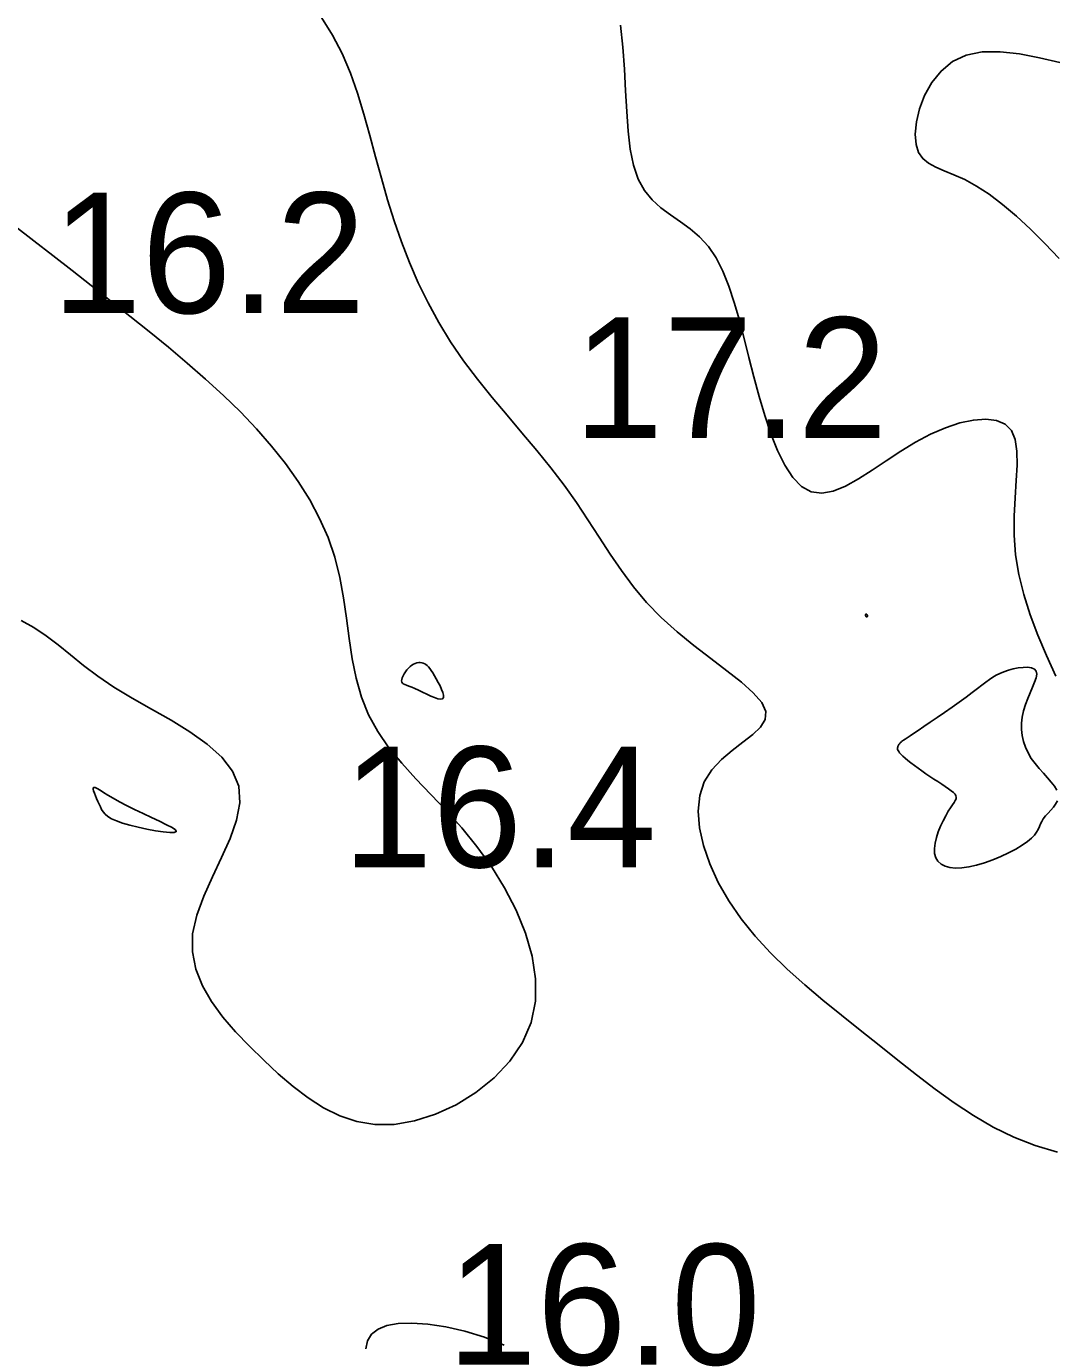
# Model space of a CAD drawing. Extents: x 3040093 to 3056816, y 408076 to 509144.
# Drawn here: x 3045765.8 to 3045808.5, y 434509.8 to 434564.4 of the extents above; entities that cross this region are included whole.
import ezdxf

# ---------------------------------------------------------------- set-up
doc = ezdxf.new("R2010")
doc.units = 0
doc.layers.add('V-CHAN-CONT-EL17', color=7, linetype='Continuous')
doc.layers.add('V-TOPO-SOUN-0610', color=7, linetype='Continuous')

msp = doc.modelspace()

# ---------------------------------------------------------------- linework, layer by layer
at = {"layer": 'V-CHAN-CONT-EL17'}
for points in [[(3045808.55, 434517.709), (3045807.623, 434517.979), (3045806.734, 434518.326), (3045805.881, 434518.744), (3045805.058, 434519.222), (3045804.257, 434519.75), (3045803.472, 434520.318), (3045802.697, 434520.913), (3045801.925, 434521.527), (3045801.15, 434522.148), (3045800.368, 434522.768), (3045799.585, 434523.389), (3045798.812, 434524.016), (3045798.058, 434524.652), (3045797.332, 434525.303), (3045796.645, 434525.972), (3045796.007, 434526.665), (3045795.426, 434527.385), (3045794.913, 434528.134), (3045794.475, 434528.9), (3045794.121, 434529.67), (3045793.859, 434530.43), (3045793.697, 434531.164), (3045793.642, 434531.859), (3045793.704, 434532.5), (3045793.891, 434533.074), (3045794.201, 434533.571), (3045794.6, 434534), (3045795.045, 434534.377), (3045795.493, 434534.716), (3045795.901, 434535.033), (3045796.224, 434535.341), (3045796.421, 434535.656), (3045796.448, 434535.993), (3045796.275, 434536.363), (3045795.925, 434536.769), (3045795.432, 434537.209), (3045794.834, 434537.682), (3045794.166, 434538.188), (3045793.463, 434538.725), (3045792.762, 434539.292), (3045792.097, 434539.889), (3045791.497, 434540.514), (3045790.955, 434541.164), (3045790.456, 434541.835), (3045789.985, 434542.524), (3045789.527, 434543.226), (3045789.066, 434543.938), (3045788.588, 434544.657), (3045788.078, 434545.378), (3045787.525, 434546.099), (3045786.937, 434546.822), (3045786.327, 434547.548), (3045785.706, 434548.281), (3045785.087, 434549.023), (3045784.482, 434549.776), (3045783.904, 434550.542), (3045783.364, 434551.324), (3045782.872, 434552.124), (3045782.427, 434552.941), (3045782.024, 434553.774), (3045781.66, 434554.62), (3045781.329, 434555.479), (3045781.027, 434556.348), (3045780.75, 434557.227), (3045780.493, 434558.114), (3045780.252, 434559.005), (3045780.015, 434559.896), (3045779.77, 434560.777), (3045779.505, 434561.642), (3045779.208, 434562.482), (3045778.867, 434563.29), (3045778.469, 434564.058), (3045778.004, 434564.779)], [(3045790.416, 434564.473), (3045790.513, 434563.555), (3045790.578, 434562.641), (3045790.625, 434561.746), (3045790.672, 434560.886), (3045790.732, 434560.075), (3045790.821, 434559.328), (3045790.954, 434558.659), (3045791.146, 434558.084), (3045791.407, 434557.611), (3045791.729, 434557.222), (3045792.094, 434556.892), (3045792.489, 434556.598), (3045792.898, 434556.314), (3045793.306, 434556.017), (3045793.699, 434555.683), (3045794.061, 434555.286), (3045794.381, 434554.808), (3045794.662, 434554.254), (3045794.912, 434553.633), (3045795.138, 434552.956), (3045795.348, 434552.232), (3045795.548, 434551.47), (3045795.747, 434550.682), (3045795.951, 434549.876), (3045796.167, 434549.065), (3045796.4, 434548.27), (3045796.652, 434547.513), (3045796.927, 434546.817), (3045797.229, 434546.205), (3045797.561, 434545.7), (3045797.926, 434545.324), (3045798.328, 434545.1), (3045798.769, 434545.044), (3045799.246, 434545.134), (3045799.756, 434545.342), (3045800.294, 434545.641), (3045800.858, 434546.001), (3045801.443, 434546.395), (3045802.045, 434546.793), (3045802.661, 434547.169), (3045803.284, 434547.496), (3045803.903, 434547.763), (3045804.5, 434547.961), (3045805.062, 434548.084), (3045805.572, 434548.122), (3045806.015, 434548.068), (3045806.376, 434547.912), (3045806.64, 434547.648), (3045806.798, 434547.27), (3045806.868, 434546.788), (3045806.875, 434546.217), (3045806.842, 434545.57), (3045806.795, 434544.86), (3045806.758, 434544.102), (3045806.755, 434543.309), (3045806.812, 434542.494), (3045806.946, 434541.67), (3045807.153, 434540.84), (3045807.421, 434540.003), (3045807.74, 434539.16), (3045808.097, 434538.313), (3045808.482, 434537.462)], [(3045808.623, 434554.78), (3045808.029, 434555.409), (3045807.435, 434556), (3045806.846, 434556.543), (3045806.272, 434557.03), (3045805.719, 434557.45), (3045805.194, 434557.794), (3045804.704, 434558.059), (3045804.255, 434558.261), (3045803.851, 434558.426), (3045803.497, 434558.578), (3045803.198, 434558.739), (3045802.959, 434558.934), (3045802.785, 434559.187), (3045802.681, 434559.521), (3045802.65, 434559.951), (3045802.697, 434560.455), (3045802.824, 434561), (3045803.035, 434561.555), (3045803.331, 434562.087), (3045803.716, 434562.564), (3045804.193, 434562.955), (3045804.764, 434563.228), (3045805.429, 434563.359), (3045806.171, 434563.367), (3045806.969, 434563.278), (3045807.803, 434563.118), (3045808.65, 434562.915)], [(3045765.268, 434556.138), (3045766.066, 434555.526), (3045766.859, 434554.908), (3045767.652, 434554.286), (3045768.448, 434553.66), (3045769.252, 434553.03), (3045770.058, 434552.394), (3045770.861, 434551.752), (3045771.656, 434551.104), (3045772.437, 434550.447), (3045773.197, 434549.781), (3045773.933, 434549.105), (3045774.638, 434548.418), (3045775.306, 434547.719), (3045775.932, 434547.006), (3045776.512, 434546.279), (3045777.042, 434545.537), (3045777.516, 434544.778), (3045777.929, 434544.001), (3045778.277, 434543.206), (3045778.556, 434542.391), (3045778.764, 434541.557), (3045778.92, 434540.71), (3045779.044, 434539.86), (3045779.158, 434539.014), (3045779.285, 434538.182), (3045779.445, 434537.372), (3045779.661, 434536.592), (3045779.954, 434535.851), (3045780.339, 434535.154), (3045780.807, 434534.489), (3045781.342, 434533.844), (3045781.928, 434533.202), (3045782.548, 434532.551), (3045783.187, 434531.874), (3045783.829, 434531.158), (3045784.457, 434530.389), (3045785.055, 434529.556), (3045785.604, 434528.67), (3045786.082, 434527.746), (3045786.47, 434526.799), (3045786.747, 434525.845), (3045786.893, 434524.898), (3045786.887, 434523.974), (3045786.71, 434523.088), (3045786.348, 434522.254), (3045785.824, 434521.485), (3045785.17, 434520.791), (3045784.417, 434520.184), (3045783.594, 434519.677), (3045782.733, 434519.278), (3045781.865, 434519.002), (3045781.02, 434518.858), (3045780.224, 434518.853), (3045779.475, 434518.977), (3045778.768, 434519.213), (3045778.095, 434519.545), (3045777.449, 434519.958), (3045776.824, 434520.435), (3045776.214, 434520.961), (3045775.611, 434521.52), (3045775.014, 434522.098), (3045774.439, 434522.696), (3045773.908, 434523.313), (3045773.442, 434523.952), (3045773.062, 434524.615), (3045772.791, 434525.304), (3045772.649, 434526.019), (3045772.657, 434526.764), (3045772.826, 434527.537), (3045773.117, 434528.329), (3045773.479, 434529.13), (3045773.861, 434529.93), (3045774.213, 434530.716), (3045774.483, 434531.479), (3045774.623, 434532.207), (3045774.58, 434532.889), (3045774.319, 434533.519), (3045773.866, 434534.099), (3045773.262, 434534.639), (3045772.547, 434535.146), (3045771.762, 434535.628), (3045770.948, 434536.091), (3045770.145, 434536.545), (3045769.394, 434536.996), (3045768.726, 434537.45), (3045768.13, 434537.901), (3045767.587, 434538.338), (3045767.077, 434538.753), (3045766.579, 434539.137), (3045766.074, 434539.479), (3045765.541, 434539.772)], [(3045808.522, 434532.726), (3045808.423, 434532.889), (3045808.29, 434533.06), (3045808.134, 434533.239), (3045807.963, 434533.427), (3045807.787, 434533.623), (3045807.617, 434533.83), (3045807.462, 434534.045), (3045807.33, 434534.271), (3045807.223, 434534.505), (3045807.142, 434534.747), (3045807.087, 434534.994), (3045807.059, 434535.246), (3045807.058, 434535.502), (3045807.083, 434535.76), (3045807.137, 434536.018), (3045807.216, 434536.275), (3045807.313, 434536.527), (3045807.417, 434536.768), (3045807.517, 434536.995), (3045807.603, 434537.203), (3045807.663, 434537.387), (3045807.688, 434537.542), (3045807.666, 434537.664), (3045807.591, 434537.75), (3045807.469, 434537.802), (3045807.31, 434537.824), (3045807.125, 434537.821), (3045806.924, 434537.797), (3045806.717, 434537.756), (3045806.514, 434537.702), (3045806.326, 434537.64), (3045806.159, 434537.572), (3045806.009, 434537.497), (3045805.868, 434537.413), (3045805.727, 434537.318), (3045805.579, 434537.209), (3045805.416, 434537.083), (3045805.229, 434536.939), (3045805.012, 434536.774), (3045804.758, 434536.587), (3045804.476, 434536.384), (3045804.175, 434536.171), (3045803.867, 434535.956), (3045803.562, 434535.745), (3045803.271, 434535.545), (3045803.003, 434535.363), (3045802.771, 434535.205), (3045802.58, 434535.078), (3045802.43, 434534.978), (3045802.314, 434534.901), (3045802.226, 434534.844), (3045802.162, 434534.802), (3045802.116, 434534.77), (3045802.082, 434534.746), (3045802.056, 434534.724), (3045802.032, 434534.701), (3045802.01, 434534.677), (3045801.989, 434534.652), (3045801.971, 434534.625), (3045801.955, 434534.598), (3045801.941, 434534.569), (3045801.929, 434534.54), (3045801.92, 434534.511), (3045801.913, 434534.48), (3045801.912, 434534.448), (3045801.917, 434534.412), (3045801.932, 434534.372), (3045801.959, 434534.326), (3045801.999, 434534.272), (3045802.056, 434534.21), (3045802.131, 434534.137), (3045802.226, 434534.054), (3045802.34, 434533.961), (3045802.469, 434533.859), (3045802.611, 434533.752), (3045802.763, 434533.64), (3045802.923, 434533.526), (3045803.088, 434533.411), (3045803.256, 434533.298), (3045803.423, 434533.187), (3045803.587, 434533.08), (3045803.744, 434532.977), (3045803.89, 434532.879), (3045804.022, 434532.788), (3045804.136, 434532.702), (3045804.229, 434532.624), (3045804.297, 434532.554), (3045804.337, 434532.491), (3045804.351, 434532.432), (3045804.342, 434532.371), (3045804.31, 434532.302), (3045804.26, 434532.221), (3045804.192, 434532.122), (3045804.11, 434532), (3045804.015, 434531.85), (3045803.911, 434531.668), (3045803.803, 434531.46), (3045803.699, 434531.234), (3045803.604, 434530.997), (3045803.525, 434530.757), (3045803.469, 434530.523), (3045803.442, 434530.3), (3045803.451, 434530.099), (3045803.501, 434529.923), (3045803.591, 434529.777), (3045803.719, 434529.66), (3045803.885, 434529.573), (3045804.084, 434529.516), (3045804.317, 434529.491), (3045804.58, 434529.499), (3045804.872, 434529.539), (3045805.189, 434529.612), (3045805.523, 434529.712), (3045805.864, 434529.836), (3045806.2, 434529.975), (3045806.523, 434530.126), (3045806.821, 434530.283), (3045807.085, 434530.439), (3045807.305, 434530.59), (3045807.472, 434530.73), (3045807.596, 434530.861), (3045807.684, 434530.984), (3045807.748, 434531.101), (3045807.797, 434531.213), (3045807.843, 434531.324), (3045807.894, 434531.433), (3045807.961, 434531.543), (3045808.051, 434531.656), (3045808.157, 434531.772), (3045808.27, 434531.892), (3045808.378, 434532.017), (3045808.474, 434532.146), (3045808.545, 434532.281)], [(3045779.847, 434509.548), (3045779.919, 434509.881), (3045780.088, 434510.152), (3045780.356, 434510.362), (3045780.722, 434510.509), (3045781.189, 434510.594), (3045781.756, 434510.615), (3045782.42, 434510.573), (3045783.16, 434510.464), (3045783.952, 434510.284), (3045784.771, 434510.028), (3045785.592, 434509.693)]]:
    msp.add_lwpolyline(points, dxfattribs=at)
for points in [[(3045800.635, 434540.023), (3045800.626, 434540.029), (3045800.617, 434540.032), (3045800.608, 434540.034), (3045800.599, 434540.033), (3045800.591, 434540.031), (3045800.585, 434540.026), (3045800.58, 434540.02), (3045800.577, 434540.011), (3045800.575, 434540.001), (3045800.576, 434539.99), (3045800.578, 434539.978), (3045800.582, 434539.967), (3045800.587, 434539.955), (3045800.593, 434539.944), (3045800.6, 434539.934), (3045800.608, 434539.926), (3045800.616, 434539.92), (3045800.624, 434539.916), (3045800.632, 434539.913), (3045800.64, 434539.913), (3045800.647, 434539.914), (3045800.653, 434539.918), (3045800.658, 434539.925), (3045800.661, 434539.933), (3045800.663, 434539.944), (3045800.663, 434539.956), (3045800.662, 434539.969), (3045800.659, 434539.981), (3045800.655, 434539.994), (3045800.649, 434540.005), (3045800.643, 434540.015)], [(3045781.335, 434537.321), (3045781.356, 434537.392), (3045781.39, 434537.47), (3045781.434, 434537.552), (3045781.487, 434537.635), (3045781.547, 434537.715), (3045781.613, 434537.789), (3045781.682, 434537.855), (3045781.753, 434537.909), (3045781.825, 434537.952), (3045781.897, 434537.984), (3045781.969, 434538.006), (3045782.039, 434538.017), (3045782.107, 434538.019), (3045782.172, 434538.012), (3045782.232, 434537.997), (3045782.289, 434537.974), (3045782.342, 434537.941), (3045782.395, 434537.897), (3045782.447, 434537.842), (3045782.501, 434537.774), (3045782.559, 434537.691), (3045782.623, 434537.592), (3045782.693, 434537.476), (3045782.771, 434537.344), (3045782.851, 434537.2), (3045782.927, 434537.053), (3045782.993, 434536.909), (3045783.043, 434536.777), (3045783.069, 434536.663), (3045783.066, 434536.575), (3045783.028, 434536.521), (3045782.95, 434536.505), (3045782.838, 434536.523), (3045782.699, 434536.567), (3045782.542, 434536.631), (3045782.375, 434536.707), (3045782.204, 434536.789), (3045782.038, 434536.869), (3045781.884, 434536.94), (3045781.749, 434536.997), (3045781.634, 434537.042), (3045781.539, 434537.079), (3045781.461, 434537.11), (3045781.402, 434537.14), (3045781.361, 434537.173), (3045781.336, 434537.212), (3045781.328, 434537.26)], [(3045769.492, 434531.453), (3045769.295, 434531.544), (3045769.144, 434531.636), (3045769.03, 434531.731), (3045768.945, 434531.828), (3045768.881, 434531.929), (3045768.828, 434532.035), (3045768.779, 434532.146), (3045768.727, 434532.263), (3045768.674, 434532.382), (3045768.624, 434532.497), (3045768.582, 434532.603), (3045768.55, 434532.696), (3045768.534, 434532.77), (3045768.537, 434532.821), (3045768.564, 434532.843), (3045768.618, 434532.833), (3045768.702, 434532.793), (3045768.816, 434532.725), (3045768.963, 434532.633), (3045769.145, 434532.52), (3045769.363, 434532.39), (3045769.619, 434532.245), (3045769.916, 434532.088), (3045770.249, 434531.924), (3045770.604, 434531.757), (3045770.958, 434531.592), (3045771.29, 434531.436), (3045771.58, 434531.294), (3045771.805, 434531.171), (3045771.946, 434531.074), (3045771.981, 434531.006), (3045771.897, 434530.973), (3045771.709, 434530.971), (3045771.442, 434530.996), (3045771.119, 434531.043), (3045770.764, 434531.108), (3045770.4, 434531.186), (3045770.052, 434531.272), (3045769.744, 434531.363)]]:
    msp.add_lwpolyline(points, close=True, dxfattribs=at)

# ---------------------------------------------------------------- texts
at = {"layer": 'V-TOPO-SOUN-0610'}
for s, p in [('16.2 ', (3045766.823, 434552.52)), ('17.2 ', (3045788.473, 434547.34)), ('16.4 ', (3045778.893, 434529.53)), ('16.0 ', (3045783.223, 434508.89))]:
    msp.add_text(s, height=5, dxfattribs=at).set_placement(p)

doc.saveas('drawing.dxf')
